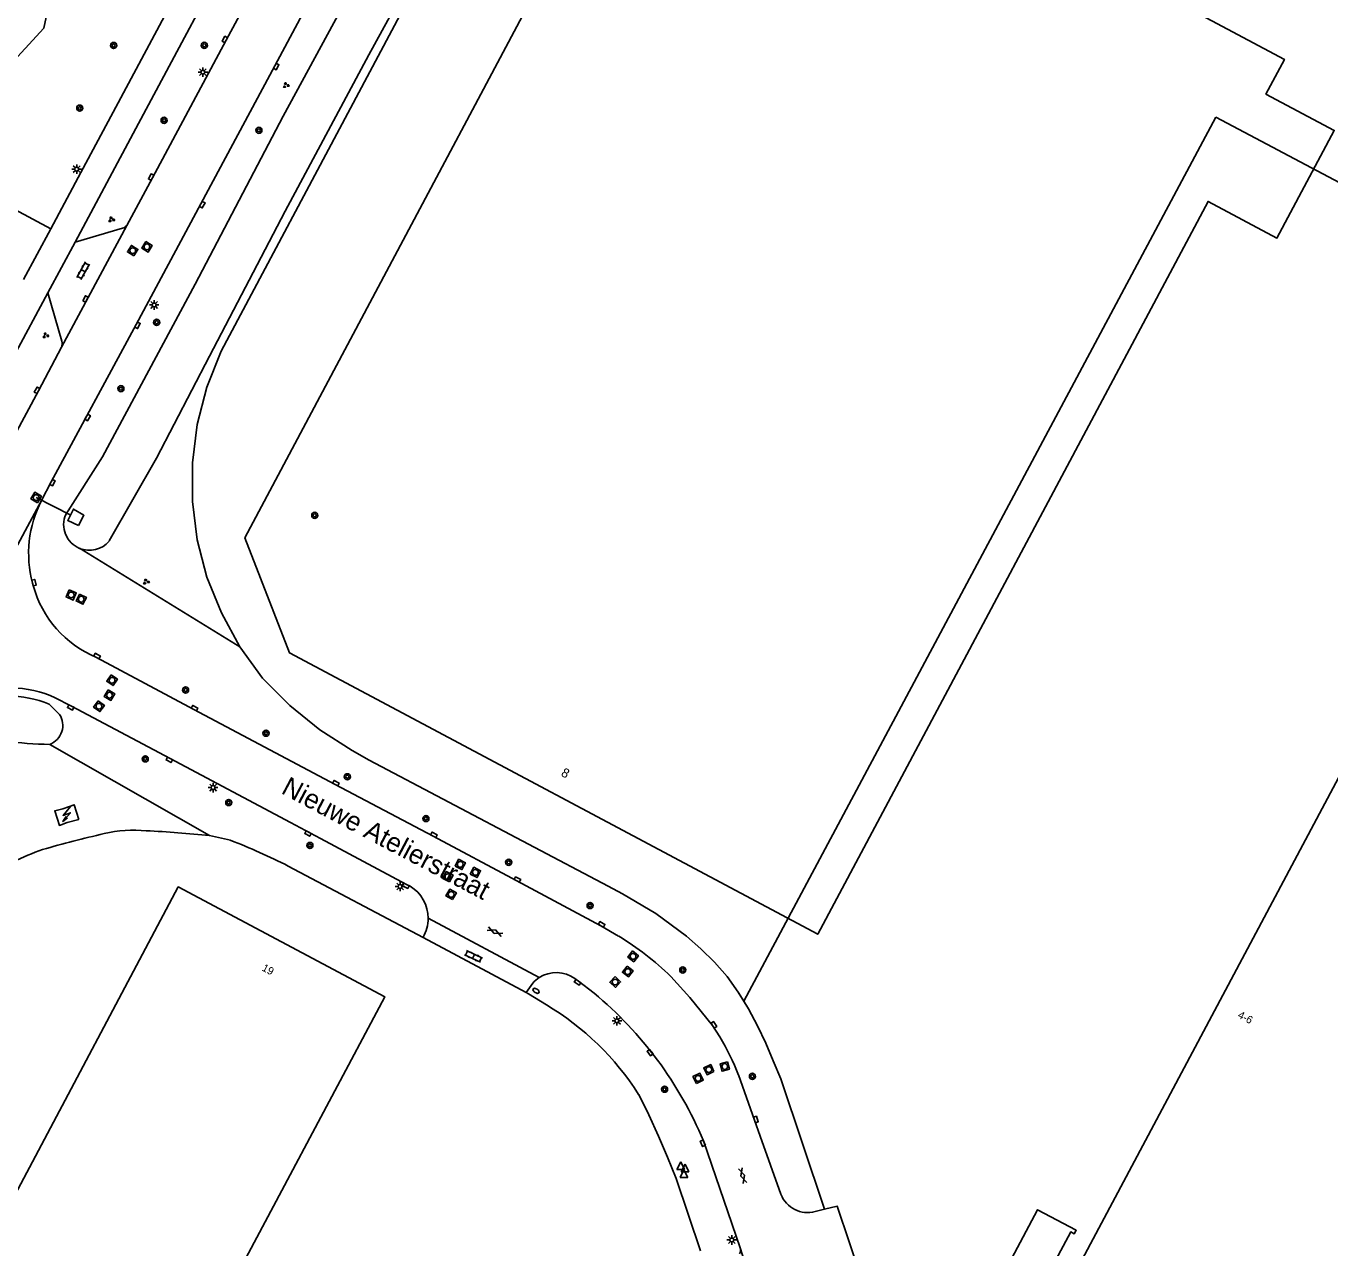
# Model space of a CAD drawing. Extents: x 136000 to 138005, y 398500 to 400500.
# Drawn here: x 136570.3 to 136740.1, y 399228.7 to 399387.9 of the extents above; entities that cross this region are included whole.
import ezdxf

# ---------------------------------------------------------------- set-up
doc = ezdxf.new("R2010")
doc.units = 0
for name, color, linetype in [('gg-afsc-hekwerk', 7, 'Continuous'), ('gg-anno-huisnummerreeks BGT', 7, 'Continuous'), ('gg-anno-openbare ruimte label', 7, 'Continuous'), ('gg-bbg-bijgebouw', 7, 'Continuous'), ('gg-bbg-hoofdgebouw', 7, 'Continuous'), ('gg-bbg-lage trafo', 7, 'Continuous'), ('gg-knt-verharding', 7, 'Continuous'), ('gg-kntw-bovenkant insteek waterloop', 7, 'Continuous'), ('gg-kwrk-duiker nz buis', 7, 'Continuous'), ('gg-kwrk-uitstroombak niveau min 01', 7, 'Continuous'), ('gt-anno-plantopografie huisnummer', 7, 'Continuous'), ('gt-bbg-plantopografie pand', 7, 'Continuous'), ('gt-grn-groengrens', 7, 'Continuous'), ('gt-grn-vlakafsluiter', 7, 'Continuous'), ('gt-grn-weggrens', 7, 'Continuous'), ('gt-symb-boom', 7, 'Continuous'), ('gt-symb-brandkraan', 7, 'Continuous'), ('gt-symb-gesloten verharding', 7, 'Continuous'), ('gt-symb-groenvak', 7, 'Continuous'), ('gt-symb-klinker verharding', 7, 'Continuous'), ('gt-symb-kolk', 7, 'Continuous'), ('gt-symb-kolk center center', 7, 'Continuous'), ('gt-symb-lichtmast', 7, 'Continuous'), ('gt-symb-rioolschacht', 7, 'Continuous'), ('gt-symb-trafo symbool', 7, 'Continuous'), ('gt-symb-waterafsluiter', 7, 'Continuous')]:
    doc.layers.add(name, color=color, linetype=linetype)

# ---------------------------------------------------------------- blocks, each defined once
blk = doc.blocks.new('gt0-KOLK')
at = {"layer": 'gt-symb-kolk'}
blk.add_lwpolyline([(0, 0), (0.37, 0), (0.37, 0.4), (-0.38, 0.4), (-0.38, 0), (0, 0)], dxfattribs=at)
blk = doc.blocks.new('gt0-LMAST')
at = {"layer": 'gt-symb-lichtmast'}
for p, q in [((-0.18, 0.17), (-0.45, 0.44)), ((-0.01, 0.25), (-0.01, 0.62)), ((0.17, 0.17), (0.44, 0.44)), ((-0.26, 0), (-0.63, 0)), ((-0.18, -0.18), (-0.45, -0.45)), ((-0.01, -0.25), (-0.01, -0.63)), ((0.44, -0.45), (0.17, -0.18)), ((0.24, 0), (0.62, 0))]:
    blk.add_line(p, q, dxfattribs=at)
blk.add_circle((-0.01, 0), 0.25, dxfattribs=at)
blk = doc.blocks.new('gt0-BOOM')
at = {"layer": 'gt-symb-boom'}
for radius in [0.4, 0.2]:
    blk.add_circle((0, 0), radius, dxfattribs=at)
blk = doc.blocks.new('gt0-GRVAK')
at = {"layer": 'gt-symb-groenvak'}
for p, q in [((-0.11, 0.19), (-0.23, 0.24)), ((-0.18, 0.15), (0.09, 0.15)), ((-0.09, 0.21), (-0.16, 0.32)), ((-0.05, 0.21), (-0.05, 0.39)), ((0, 0.21), (0.06, 0.32)), ((0.01, 0.19), (0.13, 0.24)), ((0.26, -0.05), (0.2, 0.06)), ((0.3, -0.05), (0.3, 0.13)), ((0.35, -0.05), (0.41, 0.06)), ((-0.24, -0.23), (-0.36, -0.18)), ((-0.32, -0.26), (-0.05, -0.26)), ((-0.23, -0.21), (-0.29, -0.1)), ((-0.18, -0.2), (-0.18, -0.02)), ((-0.14, -0.21), (-0.07, -0.1)), ((-0.12, -0.23), (0, -0.18)), ((0.24, -0.07), (0.12, -0.02)), ((0.17, -0.11), (0.44, -0.11)), ((0.37, -0.07), (0.49, -0.02))]:
    blk.add_line(p, q, dxfattribs=at)
blk = doc.blocks.new('gt0-RS')
at = {"layer": 'gt-symb-rioolschacht'}
blk.add_lwpolyline([(-0.5, -0.5), (0.5, -0.5), (0.5, 0.5), (-0.5, 0.5)], close=True, dxfattribs=at)
blk.add_circle((0, 0), 0.375, dxfattribs=at)
blk = doc.blocks.new('gt0-BR')
at = {"layer": 'gt-symb-brandkraan'}
for centre, radius, start, end in [((-0.24, 0), 0.206, 107.5669, 252.4331), ((0.6, -2.66), 3, 106.892, 107.5669), ((0, -0.69), 0.938, 73.108, 106.892), ((-0.6, -2.66), 3, 72.4331, 73.108), ((0.24, 0), 0.206, 287.567, 72.4331), ((0.6, 2.66), 3, 252.4331, 253.108), ((0, 0.69), 0.938, 253.108, 286.8921), ((-0.6, 2.66), 3, 286.8921, 287.567)]:
    blk.add_arc(centre, radius, start, end, dxfattribs=at)
blk = doc.blocks.new('gt0-KL1')
at = {"layer": 'gt-symb-klinker verharding'}
for p, q in [((-1.15, 0.3), (1.15, 0.3)), ((-1, -0.3), (-1, 0.3)), ((-0.5, 0.3), (-0.5, 0.45)), ((0, -0.3), (0, 0.3)), ((0.5, 0.3), (0.5, 0.45)), ((1, -0.3), (1, 0.3)), ((-1.15, -0.3), (1.15, -0.3)), ((-0.5, -0.45), (-0.5, -0.3)), ((0.5, -0.45), (0.5, -0.3))]:
    blk.add_line(p, q, dxfattribs=at)
blk = doc.blocks.new('gt0-GESVH1')
at = {"layer": 'gt-symb-gesloten verharding'}
for p, q in [((-0.99, -0.26), (0.01, 0.24)), ((0.01, -0.26), (-0.99, 0.24)), ((0.01, 0.24), (1.01, -0.26)), ((1.01, 0.24), (0.01, -0.26))]:
    blk.add_line(p, q, dxfattribs=at)
blk = doc.blocks.new('gt0-WAFSL')
at = {"layer": 'gt-symb-waterafsluiter'}
for p, q in [((-0.5, -0.33), (0, 0.67)), ((0, 0.67), (0.5, -0.33)), ((0.5, -0.33), (-0.5, -0.33))]:
    blk.add_line(p, q, dxfattribs=at)
blk = doc.blocks.new('gt0-KOLKCC')
at = {"layer": 'gt-symb-kolk center center'}
blk.add_lwpolyline([(-0.38, 0.2), (0.37, 0.2), (0.37, -0.2), (-0.38, -0.2)], close=True, dxfattribs=at)
blk = doc.blocks.new('gt0-HSP')
at = {"layer": 'gt-symb-trafo symbool'}
for points in [[(0.77, 0.75), (-0.53, 0), (0.47, 0), (-0.83, -0.75)], [(-0.22, -0.24), (-0.83, -0.75), (-0.08, -0.48)]]:
    blk.add_lwpolyline(points, dxfattribs=at)

msp = doc.modelspace()

# ---------------------------------------------------------------- linework, layer by layer
at = {"layer": 'gg-afsc-hekwerk'}
for p, q in [((136725.21, 399376.03), (136663.72, 399260.87)), ((136596.86, 399281.84), (136594.16, 399282.44)), ((136604.41, 399278.48), (136621.95, 399269.19)), ((136635.37, 399262.01), (136621.95, 399269.19))]:
    msp.add_line(p, q, dxfattribs=at)
for points in [[(136696.62, 399421.55), (136649.45, 399446.68), (136595.65, 399345.56), (136593.79, 399340.87), (136592.52, 399336), (136591.92, 399331), (136591.91, 399325.97), (136592.55, 399320.99), (136593.8, 399316.11), (136595.69, 399311.45), (136598.08, 399307.03)], [(136649.45, 399446.68), (136595.65, 399345.56), (136593.79, 399340.87), (136592.52, 399336), (136591.92, 399331), (136591.91, 399325.97), (136592.55, 399320.99), (136593.8, 399316.11), (136595.69, 399311.45), (136598.08, 399307.03), (136601.05, 399302.97), (136604.62, 399299.38), (136608.52, 399296.23), (136612.73, 399293.51), (136614.96, 399292.28), (136646.07, 399275.85), (136647.92, 399274.84), (136652.27, 399272.3), (136656.28, 399269.35), (136658.13, 399267.71), (136659.9, 399265.95), (136661.57, 399264.08), (136663.01, 399262.03), (136664.32, 399259.89), (136665.5, 399257.66), (136666.58, 399255.41), (136667.57, 399253.1), (136668.54, 399250.78), (136674.25, 399233.76)], [(136598.08, 399307.03), (136601.05, 399302.97), (136604.62, 399299.38), (136608.52, 399296.23), (136612.73, 399293.51), (136614.96, 399292.28), (136646.07, 399275.85), (136647.92, 399274.84), (136652.27, 399272.3), (136656.28, 399269.35), (136658.13, 399267.71), (136659.9, 399265.95), (136661.57, 399264.08), (136663.01, 399262.03), (136663.72, 399260.87)], [(136638.02, 399260.39), (136635.68, 399261.85), (136635.37, 399262.01)], [(136663.72, 399260.87), (136664.32, 399259.89), (136665.5, 399257.66), (136666.58, 399255.41), (136667.57, 399253.1), (136668.54, 399250.78), (136674.25, 399233.76)], [(136658.09, 399228.34), (136654.91, 399237.76), (136653.79, 399240.55), (136652.61, 399243.31), (136651.38, 399246.06), (136650.04, 399248.72)]]:
    msp.add_lwpolyline(points, dxfattribs=at)
for centre, radius, start, end in [((136614.4, 399134.8), 151.75, 102.9352, 106.0633), ((136584.37, 399265.81), 17.34, 84.8782, 103.1297), ((136574.21, 399078.61), 204.81, 84.4107, 86.7238), ((136567.75, 399206.3), 80.95, 63.0754, 68.9293), ((136581.15, 399254.76), 27.3, 108.681, 126.0358), ((136619.46, 399229.27), 36.24, 32.471, 59.1933)]:
    msp.add_arc(centre, radius, start, end, dxfattribs=at)
at = {"layer": 'gg-bbg-bijgebouw'}
msp.add_lwpolyline([(136694.4, 399221.31), (136699.74, 399218.48), (136706.3, 399230.81), (136706.76, 399230.57), (136707.02, 399231.04), (136701.99, 399233.71), (136698.25, 399226.66), (136697.48, 399227.07), (136694.4, 399221.31)], dxfattribs=at)
at = {"layer": 'gg-bbg-hoofdgebouw'}
for points in [[(136770.27, 399172.35), (136766.48, 399165.23), (136795.65, 399149.72), (136799.41, 399156.83), (136870.89, 399118.81), (136924.35, 399219.4), (136752.33, 399310.92), (136698.79, 399210.34), (136770.27, 399172.35)], [(136542.72, 399210.06), (136550.37, 399206.01), (136549.1, 399203.63), (136578.03, 399188.26), (136592.43, 399215.32), (136594.57, 399214.18), (136597.34, 399219.4), (136595.21, 399220.53), (136616.98, 399261.44), (136590.08, 399275.75), (136568.4, 399234.88), (136556.99, 399240.94), (136551.57, 399230.7), (136553.23, 399229.82), (136550.29, 399224.29), (136548.74, 399225.1), (136547.49, 399222.72), (136549.02, 399221.91), (136542.72, 399210.06)]]:
    msp.add_lwpolyline(points, dxfattribs=at)
at = {"layer": 'gg-bbg-lage trafo'}
msp.add_lwpolyline([(136577.11, 399284.56), (136575.62, 399284.15), (136574.59, 399283.77), (136573.99, 399285.67), (136575.06, 399285.93), (136576.51, 399286.46), (136577.11, 399284.56)], dxfattribs=at)
at = {"layer": 'gg-knt-verharding'}
for p, q in [((136583.36, 399361.92), (136586.71, 399368.13)), ((136573.47, 399361.49), (136564.42, 399366.33)), ((136569.92, 399354.87), (136573.47, 399361.49)), ((136574.87, 399346.07), (136583.36, 399361.92)), ((136582.83, 399361.55), (136576.63, 399359.76)), ((136573.09, 399353.16), (136576.63, 399359.76)), ((136573.09, 399353.16), (136574.92, 399346.84)), ((136574.87, 399346.07), (136571.86, 399340.36)), ((136571.86, 399340.36), (136567.18, 399331.66)), ((136571.18, 399315.03), (136571.1, 399315.34)), ((136622.62, 399271.67), (136637.08, 399263.94)), ((136621.95, 399269.19), (136621.95, 399269.2)), ((136635.37, 399262.01), (136636.24, 399263.23)), ((136663.26, 399228.73), (136658.46, 399242.69)), ((136674.25, 399233.76), (136673.04, 399233.46))]:
    msp.add_line(p, q, dxfattribs=at)
for points in [[(136573.47, 399361.49), (136577.4, 399368.83), (136581.6, 399376.68), (136596, 399403.68), (136613.2, 399435.49), (136620.96, 399449.99), (136632.81, 399472.18)], [(136576.63, 399359.76), (136584.55, 399374.54), (136599.18, 399401.96), (136610.21, 399422.22), (136624.65, 399449.12), (136634.27, 399467.29), (136635.04, 399468.27), (136635.96, 399468.92)], [(136635.33, 399458.97), (136632.78, 399454.13), (136625.47, 399440.42), (136619.32, 399429), (136614.49, 399419.9), (136603.65, 399399.69), (136596.33, 399386.06), (136586.71, 399368.13)], [(136641.6, 399455.55), (136639.13, 399450.91), (136631.9, 399437.34), (136620.75, 399416.48), (136609.91, 399396.33), (136602.65, 399382.72), (136593.03, 399364.73), (136584.59, 399349.01), (136573.52, 399328.51), (136572.26, 399326.09)], [(136560.71, 399331.47), (136562.39, 399333.62), (136568.6, 399344.79), (136573.09, 399353.16)], [(136579.42, 399305.66), (136592.11, 399298.88), (136610.51, 399289.11), (136623.28, 399282.36), (136634.16, 399276.53), (136645.12, 399270.71), (136647.43, 399269.35)], [(136575.38, 399299.69), (136576.15, 399299.32), (136589, 399292.48), (136604.71, 399284.15)], [(136620.29, 399275.85), (136619.8, 399276.09), (136608.62, 399282.05), (136604.71, 399284.15)], [(136641.73, 399263.83), (136642.19, 399263.49), (136644.22, 399261.92)], [(136660.6, 399256.24), (136659.67, 399257.69), (136656.72, 399261.34), (136654.21, 399264.11)], [(136668.56, 399235.72), (136665.87, 399243.27), (136665.12, 399245.39), (136663.03, 399251.26)], [(136680.7, 399219.85), (136675.89, 399234.16), (136674.25, 399233.76)], [(136663.26, 399228.73), (136664.09, 399226.14), (136669.73, 399209.32)]]:
    msp.add_lwpolyline(points, dxfattribs=at)
for centre, radius, start, end in [((136582.65, 399362.36), 0.83, 282.7184, 328.0866), ((136573.83, 399346.52), 1.13, 336.3028, 16.2953), ((136585.56, 399319.21), 14.97, 152.6617, 194.9974), ((136584.75, 399318.65), 14.04, 194.9433, 247.68), ((136568.14, 399287.68), 14.02, 58.9198, 107.4211), ((136617.7, 399271.67), 4.91, 0.0322, 58.2656), ((136617.7, 399271.67), 4.92, 329.8323, 0.0457), ((136627.06, 399236), 39.08, 45.9924, 58.5768), ((136639.36, 399260.41), 4.21, 122.8399, 137.8773), ((136639.32, 399260.45), 4.15, 54.4152, 122.7039), ((136612.24, 399223.36), 50.1, 22.6977, 50.3265), ((136632.02, 399239.22), 33.26, 21.2089, 30.7756), ((136672.06, 399237.09), 3.76, 201.4307, 285.0715), ((136662.23, 399228.48), 1.06, 330.7937, 14.0073)]:
    msp.add_arc(centre, radius, start, end, dxfattribs=at)
at = {"layer": 'gg-kntw-bovenkant insteek waterloop'}
for points in [[(136575.42, 399324.28), (136580.23, 399331.79), (136592.27, 399354.26), (136603.74, 399376.15), (136613.63, 399394.44), (136624.79, 399415.84), (136637.8, 399439.78), (136643.12, 399448.88)], [(136649.22, 399447.94), (136644.28, 399438.57), (136628.77, 399409.57), (136614.91, 399384.16), (136604.01, 399363.77), (136594.14, 399344.9), (136587.26, 399331.59), (136581.08, 399320.82)]]:
    msp.add_lwpolyline(points, dxfattribs=at)
for start, end in [(157.0777, 247.6094), (247.5946, 320.0083)]:
    msp.add_arc((136578.51, 399322.97), 3.36, start, end, dxfattribs=at)
at = {"layer": 'gg-kwrk-duiker nz buis'}
msp.add_line((136576.1, 399324.19), (136571.57, 399326.48), dxfattribs=at)
at = {"layer": 'gg-kwrk-uitstroombak niveau min 01'}
msp.add_lwpolyline([(136577.08, 399322.83), (136575.69, 399323.51), (136576.42, 399324.97), (136577.79, 399324.18), (136577.08, 399322.83)], dxfattribs=at)
at = {"layer": 'gt-bbg-plantopografie pand'}
msp.add_lwpolyline([(136654.43, 399425.99), (136734.14, 399383.55), (136731.73, 399379.04), (136740.62, 399374.3), (136733.16, 399360.29), (136724.2, 399365.06), (136673.35, 399269.59), (136604.57, 399306.23), (136598.74, 399321.25), (136654.43, 399425.99)], dxfattribs=at)
at = {"layer": 'gt-grn-groengrens'}
for p, q in [((136577.23, 399319.87), (136598.08, 399307.03)), ((136574.62, 399298.24), (136573.27, 399299.55)), ((136573.35, 399294.33), (136594.16, 399282.44))]:
    msp.add_line(p, q, dxfattribs=at)
msp.add_lwpolyline([(136458.37, 399235.09), (136447.21, 399370.56), (136453.61, 399378.32), (136489.61, 399378), (136539.98, 399376.96), (136558.13, 399377.13), (136565.69, 399380.21), (136572.55, 399387.63), (136575.49, 399401.35), (136577.03, 399408.57), (136586.27, 399417.61), (136590.42, 399422.82), (136590.26, 399427.86), (136584.93, 399434.09), (136579.07, 399482.89), (136585.8, 399494.74)], dxfattribs=at)
for centre, radius, start, end in [((136568.01, 399286.88), 13.72, 67.4479, 157.3014), ((136572.39, 399296.8), 2.65, 291.2588, 32.7965), ((136573.73, 399338.32), 44, 254.1933, 269.5091)]:
    msp.add_arc(centre, radius, start, end, dxfattribs=at)
at = {"layer": 'gt-grn-vlakafsluiter'}
msp.add_lwpolyline([(136725.21, 399376.03), (136757.5, 399358.93), (136765.26, 399373.59), (136768.78, 399371.76), (136777.46, 399385.28)], dxfattribs=at)
at = {"layer": 'gt-grn-weggrens'}
msp.add_line((136567.65, 399317.54), (136572.26, 399326.09), dxfattribs=at)

# ---------------------------------------------------------------- block references
at = {"layer": 'gt-symb-boom'}
for p in [(136581.66, 399385.37), (136593.47, 399385.38), (136577.25, 399377.21), (136588.23, 399375.61), (136600.57, 399374.32), (136587.26, 399349.3), (136582.6, 399340.67), (136607.85, 399324.16), (136591.03, 399301.41), (136601.51, 399295.78), (136585.77, 399292.44), (136612.1, 399290.11), (136596.65, 399286.75), (136622.32, 399284.67), (136607.22, 399281.16), (136633.11, 399278.97), (136643.71, 399273.33), (136655.78, 399264.94), (136664.85, 399251.08), (136653.41, 399249.4)]:
    msp.add_blockref('gt0-BOOM', p, dxfattribs=at)
at = {"layer": 'gt-symb-brandkraan', "rotation": -32.879781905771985}
msp.add_blockref('gt0-BR', (136636.68, 399262.22), dxfattribs=at)
at = {"layer": 'gt-symb-gesloten verharding'}
for p, rotation in [((136631.31, 399269.93), -23.07822140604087), ((136663.58, 399238.13), 107.81888891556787)]:
    msp.add_blockref('gt0-GESVH1', p, dxfattribs=dict(at, rotation=rotation))
at = {"layer": 'gt-symb-groenvak'}
for p in [(136604.09, 399380.18), (136581.36, 399362.7), (136572.78, 399347.59), (136585.88, 399315.52)]:
    msp.add_blockref('gt0-GRVAK', p, dxfattribs=at)
at = {"layer": 'gt-symb-klinker verharding'}
for p, rotation in [((136577.69, 399356.03), -118.43662869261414), ((136628.53, 399266.7), -24.975334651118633)]:
    msp.add_blockref('gt0-KL1', p, dxfattribs=dict(at, rotation=rotation))
at = {"layer": 'gt-symb-kolk'}
for p, rotation in [((136596.33, 399386.06), 61.76909817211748), ((136602.65, 399382.72), -118.10282356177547), ((136586.71, 399368.13), 61.76909817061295), ((136593.03, 399364.73), -118.153346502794), ((136584.59, 399349.01), -118.2309018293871), ((136571.86, 399340.36), 61.89717643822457), ((136578.1, 399337), -118.35896344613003), ((136573.52, 399328.51), -118.35896344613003), ((136571.1, 399315.34), -75.40804379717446), ((136579.42, 399305.66), -28.10282356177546), ((136576.15, 399299.32), 154.0242853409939), ((136592.11, 399298.88), -27.974729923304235), ((136589, 399292.48), 151.97468393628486), ((136610.51, 399289.11), -27.897271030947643), ((136607.06, 399282.88), 151.97468393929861), ((136623.28, 399282.36), -28.180394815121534), ((136619.8, 399276.09), 153.56312708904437), ((136634.16, 399276.53), -27.974729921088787), ((136645.12, 399270.71), -30.462640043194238), ((136642.19, 399263.49), 144.56219853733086), ((136659.67, 399257.69), -57.168351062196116), ((136651.67, 399254.3), 128.0960853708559), ((136665.12, 399245.39), -70.60447167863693), ((136658.57, 399242.45), 113.77047580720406)]:
    msp.add_blockref('gt0-KOLK', p, dxfattribs=dict(at, rotation=rotation))
at = {"layer": 'gt-symb-kolk center center', "rotation": 62.74312822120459}
msp.add_blockref('gt0-KOLKCC', (136578, 399352.35), dxfattribs=at)
at = {"layer": 'gt-symb-lichtmast'}
for p in [(136593.29, 399381.9), (136576.86, 399369.26), (136586.94, 399351.57), (136594.62, 399288.7), (136618.97, 399275.82), (136647.21, 399258.32), (136662.17, 399229.77)]:
    msp.add_blockref('gt0-LMAST', p, dxfattribs=at)
at = {"layer": 'gt-symb-rioolschacht'}
for p, rotation in [((136584.14, 399358.64), 58.12218352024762), ((136586, 399359.14), -122.1328958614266), ((136571.57, 399326.48), 59.40956459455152), ((136576.13, 399313.79), -113.3340412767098), ((136577.44, 399313.24), -116.43687291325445), ((136581.46, 399302.68), -125.15153964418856), ((136581.12, 399300.74), -119.33279078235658), ((136579.75, 399299.29), -125.80410590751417), ((136626.8, 399278.69), -26.795564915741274), ((136625.19, 399277.09), 62.615029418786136), ((136628.78, 399277.65), -27.769212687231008), ((136625.62, 399274.78), 60.383090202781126), ((136649.31, 399266.71), -127.64891642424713), ((136646.98, 399263.37), -133.37961800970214), ((136648.62, 399264.73), -127.85489396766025), ((136659.18, 399251.96), 115.20722121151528), ((136661.25, 399252.37), -164.6292745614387), ((136657.78, 399250.82), 25.89914898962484)]:
    msp.add_blockref('gt0-RS', p, dxfattribs=dict(at, rotation=rotation))
at = {"layer": 'gt-symb-trafo symbool', "rotation": 20.22924340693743}
msp.add_blockref('gt0-HSP', (136575.58, 399285.25), dxfattribs=at)
at = {"layer": 'gt-symb-waterafsluiter'}
for p in [(136655.51, 399239.27), (136655.93, 399238.24), (136656.08, 399238.99)]:
    msp.add_blockref('gt0-WAFSL', p, dxfattribs=at)

# ---------------------------------------------------------------- texts
at = {"layer": 'gg-anno-huisnummerreeks BGT'}
for s, p in [('19', (136600.88, 399264.91)), ('4-6', (136727.97, 399258.78))]:
    msp.add_text(s, height=1, rotation=332, dxfattribs=at).set_placement(p)
at = {"layer": 'gg-anno-openbare ruimte label'}
msp.add_text('Nieuwe Atelierstraat', height=2.5, rotation=332.1, dxfattribs=at).set_placement((136603.35, 399288.01))
at = {"layer": 'gt-anno-plantopografie huisnummer'}
msp.add_text('8', height=1.2, rotation=331.9588, dxfattribs=at).set_placement((136639.83, 399290.28))

doc.saveas('drawing.dxf')
